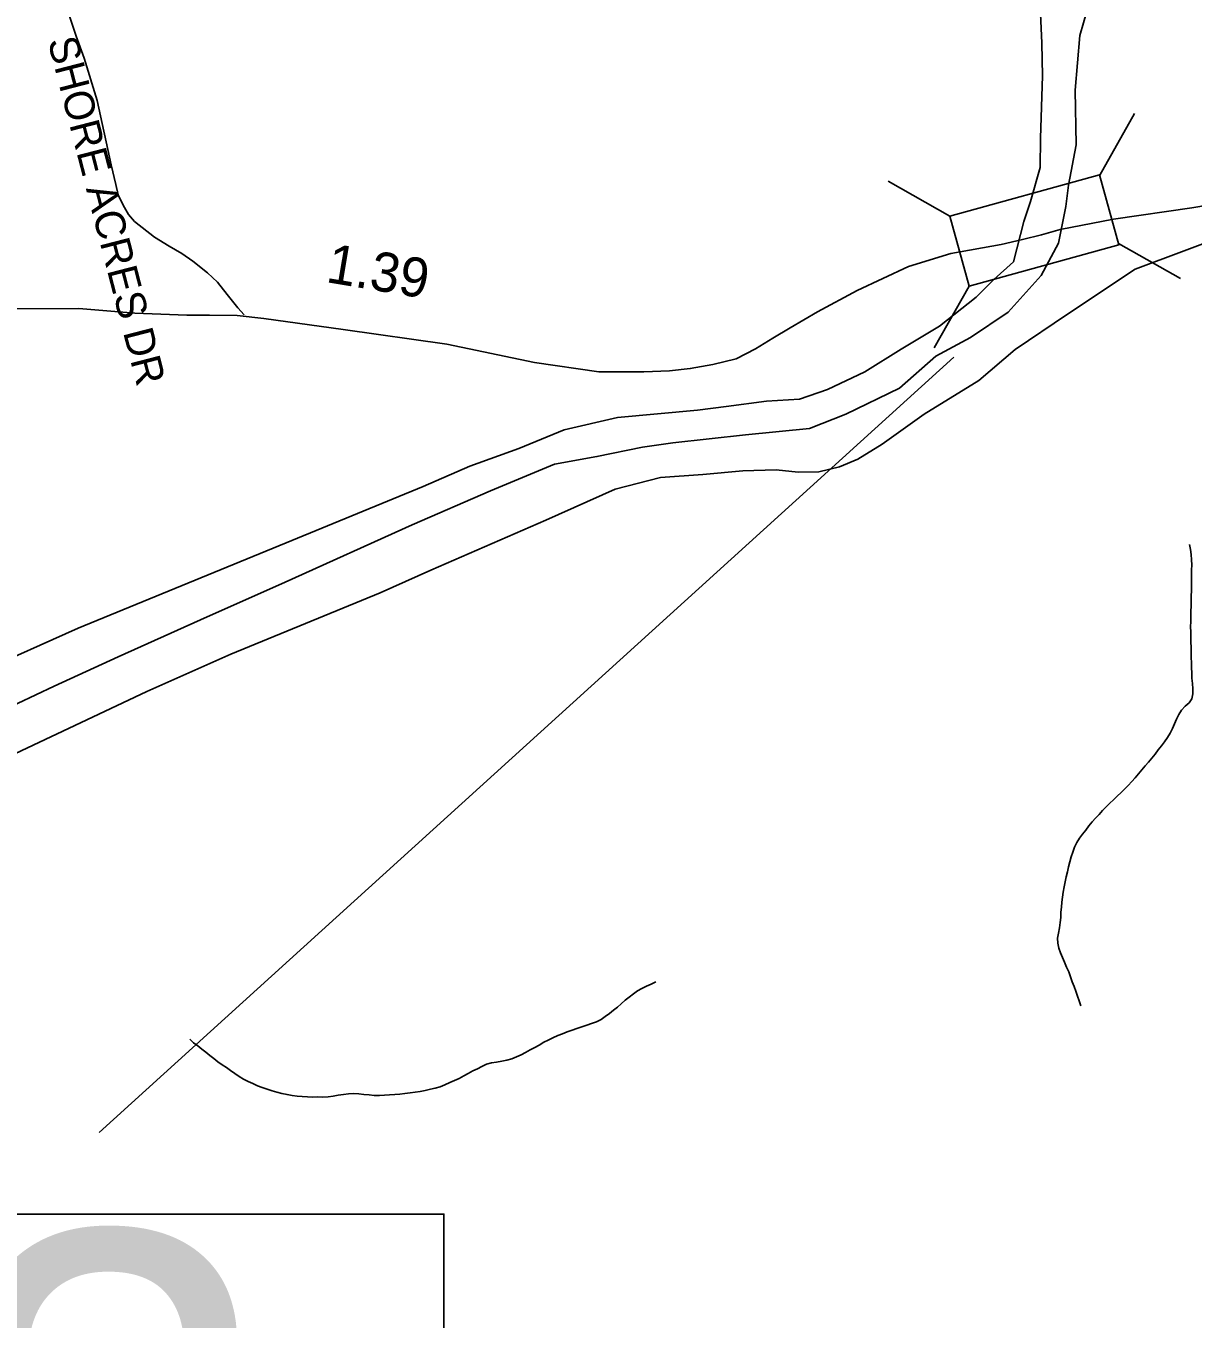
# Model space of a CAD drawing. Extents: x 1950930 to 2061844, y 904556 to 1017002.
# Drawn here: x 1982799 to 1986522, y 994137 to 998263 of the extents above; entities that cross this region are included whole.
import ezdxf

# ---------------------------------------------------------------- set-up
doc = ezdxf.new("R2010")
doc.units = 0
for name, color, linetype in [('Exist Hydrographic Lake Shore', 7, 'Continuous'), ('Exist Hydrographic Misc Water Feature', 7, 'Continuous'), ('Exist Railroad Mainline', 7, 'Continuous'), ('Exist Road Non-System Type 51', 7, 'Continuous'), ('Exist Road Non-System Type 51 Label', 7, 'Continuous'), ('Exist Road Primary US Structure Standard Bridge CELL', 7, 'Continuous'), ('Exist Road Secondary Structure Standard Bridge CELL', 7, 'Continuous'), ('Exist Road Secondary Structure Standard Bridge Number Label', 7, 'Continuous'), ('Exist Road Secondary Type 51 Attributed', 7, 'Continuous')]:
    doc.layers.add(name, color=color, linetype=linetype)

msp = doc.modelspace()

# ---------------------------------------------------------------- linework, layer by layer
at = {"layer": 'Exist Hydrographic Lake Shore'}
for points in [[(1982712.1, 996073.3), (1982888.6, 996156.1), (1983093.4, 996249.9), (1983356, 996367.7), (1983626.2, 996487.6), (1984030.4, 996670.8), (1984281, 996779.8), (1984484.7, 996864.8), (1984619.8, 996888.8), (1984765.8, 996919.3), (1984861.7, 996932.4), (1985093.8, 996958.6), (1985298.6, 996978.2), (1985414.1, 997024), (1985585.2, 997106.9), (1985700.6, 997209.4), (1985811.8, 997268.2), (1985931.6, 997348.9), (1986037.3, 997466.7), (1986091.8, 997569.1), (1986115.7, 997686.9), (1986124.5, 997754.5), (1986148.4, 997883.1), (1986145.2, 998057.6), (1986160.4, 998232), (1986195.3, 998354.1)], [(1986035.1, 998301.8), (1986039.5, 998208), (1986041.7, 998103.4), (1986035.1, 997904.9), (1986034, 997811.2), (1986003.5, 997702.2), (1985981.7, 997638.9), (1985949.1, 997510.3), (1985885.9, 997453.6), (1985829.2, 997396.9), (1985712.6, 997305.3)], [(1985712.6, 997305.3), (1985590.6, 997231.2), (1985475.1, 997159.2), (1985355.3, 997102.5), (1985265.9, 997072), (1985161.3, 997065.4), (1985032.8, 997048), (1984941.3, 997037.1), (1984685.2, 997013.1), (1984515.3, 996973.9), (1984371.4, 996915), (1984214.5, 996858.3), (1984066.4, 996792.9), (1983646.9, 996620.6), (1982966, 996341.5), (1982337.3, 996060.2)]]:
    msp.add_lwpolyline(points, dxfattribs=at)
at = {"layer": 'Exist Hydrographic Misc Water Feature'}
for points in [[(1986164, 995136.6), (1986158.3, 995152.3), (1986152.9, 995167.2), (1986147.4, 995182.9), (1986142.1, 995198.7), (1986136.3, 995213.5), (1986130.6, 995229.2), (1986124.8, 995244.9), (1986118.3, 995259.9), (1986111.7, 995275.5), (1986105.2, 995290.4), (1986099.2, 995305.3), (1986093.9, 995321), (1986090.2, 995336.7), (1986089.6, 995352.3), (1986092, 995368.6), (1986095.7, 995385.9), (1986098, 995402.2), (1986099.4, 995418.6), (1986100.2, 995435), (1986101.5, 995451.3), (1986102.7, 995466.9), (1986104.7, 995483.3), (1986107, 995499.7), (1986109.9, 995516), (1986113.2, 995532.4), (1986116.6, 995547.9), (1986120.5, 995564.2), (1986124.2, 995579.7), (1986128.5, 995596), (1986133, 995611.5), (1986138.2, 995627), (1986143.7, 995642.5), (1986150.7, 995657.9), (1986158.9, 995671.7), (1986168.9, 995684.6), (1986179, 995697.5), (1986189.4, 995710.5), (1986199.9, 995723.4), (1986210.8, 995735.5), (1986221.8, 995747.5), (1986232.7, 995759.6), (1986244.2, 995771.7), (1986255.9, 995782.8), (1986267.8, 995794.1), (1986279.9, 995805.4), (1986291.8, 995816.7), (1986303.4, 995828.7), (1986314.9, 995840), (1986326, 995852.1), (1986337.1, 995864), (1986347.9, 995877.1), (1986358.4, 995889.1), (1986369.1, 995902), (1986379.5, 995914.1), (1986390.2, 995927), (1986400.4, 995939.9), (1986410.7, 995952.8), (1986420.9, 995965.8), (1986430.4, 995978.7), (1986439.6, 995992.4), (1986448, 996006.3), (1986455.4, 996020.8), (1986462.2, 996036.3), (1986468.7, 996051), (1986475.9, 996066.3), (1986484.1, 996080.1), (1986496.2, 996092.2), (1986508.9, 996103.4), (1986517.7, 996116.4), (1986520.8, 996131.8), (1986521, 996148.2), (1986520, 996164.8), (1986518.1, 996182), (1986517.1, 996198.4), (1986516.9, 996214.9), (1986516.3, 996231.2), (1986515.9, 996247.7), (1986515.5, 996264.1), (1986515.1, 996280.5), (1986514.6, 996296.9), (1986514.2, 996313.3), (1986514, 996329.7), (1986513.8, 996346.1), (1986514, 996362.6), (1986514, 996378.9), (1986514.4, 996395.3), (1986515.1, 996411.7), (1986515.3, 996428.1), (1986515.9, 996444.7), (1986516.3, 996461), (1986516.3, 996477.5), (1986516.5, 996493.8), (1986516.5, 996510.3), (1986516.9, 996526.6), (1986517.1, 996543.1), (1986516.5, 996559.4), (1986515.7, 996575.9), (1986513.4, 996592.4), (1986510.1, 996608)], [(1984808.4, 995213.1), (1984793.4, 995206), (1984778.3, 995199), (1984763.5, 995191.9), (1984749.6, 995184), (1984736.4, 995174.5), (1984723.3, 995164.1), (1984710.4, 995154.5), (1984697.9, 995143.3), (1984685.2, 995132.8), (1984672.7, 995122.5), (1984659.9, 995112), (1984646.8, 995102.4), (1984633.1, 995092.8), (1984618.3, 995085.8), (1984603.2, 995080.3), (1984587.6, 995074.9), (1984572, 995069.6), (1984556.4, 995064.1), (1984541, 995058.7), (1984525.4, 995053.3), (1984510.1, 995047.8), (1984494.9, 995041.6), (1984479.7, 995034.5), (1984464.9, 995027.4), (1984450.4, 995020.4), (1984436.2, 995011.6), (1984421.7, 995003.8), (1984407.3, 994995.8), (1984392.8, 994988), (1984378.4, 994980.8), (1984363.6, 994973.7), (1984348.5, 994967.5), (1984332.9, 994962.8), (1984316.7, 994960), (1984300.3, 994957), (1984283.9, 994954.8), (1984268.3, 994950.3), (1984253.5, 994943.3), (1984238.8, 994936.1), (1984224.2, 994929), (1984209.7, 994921.1), (1984195.3, 994913.2), (1984180.5, 994905.3), (1984165.8, 994898.3), (1984150.6, 994892), (1984135.4, 994884.9), (1984120.3, 994878.7), (1984104.5, 994874.2), (1984088.9, 994870.3), (1984072.7, 994866.6), (1984056.7, 994863.6), (1984040.5, 994861.4), (1984024.3, 994859.4), (1984007.7, 994857.2), (1983991.3, 994855.1), (1983975.1, 994853.8), (1983958.7, 994852.5), (1983942.3, 994851.2), (1983926.1, 994850.8), (1983909.7, 994851.1), (1983893.3, 994852.2), (1983876.9, 994854.2), (1983860.5, 994856.2), (1983844, 994856.5), (1983827.6, 994856), (1983811.4, 994854), (1983795, 994851.8), (1983778.8, 994848.8), (1983762.4, 994846.8), (1983746.2, 994845.5), (1983729.6, 994845.8), (1983713.4, 994845.2), (1983697, 994846.4), (1983680.4, 994847.6), (1983664, 994848.8), (1983647.6, 994850.8), (1983631.6, 994853.6), (1983615.4, 994857.1), (1983599.6, 994860.8), (1983584, 994865.1), (1983568, 994870.5), (1983552.5, 994875.7), (1983537.3, 994881.7), (1983522.3, 994888.6), (1983507.6, 994895.5), (1983493.2, 994903.2), (1983479.1, 994911.7), (1983465.3, 994921), (1983451.8, 994930.3), (1983438.2, 994939.6), (1983424.5, 994948.9), (1983411.2, 994958.2), (1983398.3, 994968.4), (1983385.1, 994978.4), (1983372.4, 994988.6), (1983359.5, 994998.6), (1983346.8, 995008.8), (1983333.7, 995018.9), (1983321.2, 995029.9)]]:
    msp.add_lwpolyline(points, dxfattribs=at)
at = {"layer": 'Exist Railroad Mainline'}
msp.add_lwpolyline([(1986640.8, 997599.9), (1986336.6, 997487.1), (1986121.3, 997343.5), (1985953.8, 997230.8), (1985838.4, 997131.5), (1985664.1, 997023.9), (1985529.9, 996928.2), (1985451.9, 996880.4), (1985393.8, 996856.4), (1985327.8, 996840.6), (1985261.8, 996838.7), (1985191.7, 996846.8), (1985085.8, 996843.2), (1984957.7, 996831.4), (1984823.3, 996822.3), (1984678, 996784.7), (1984457.5, 996685.6), (1984090.1, 996526.6), (1983929.1, 996453.6), (1983452.8, 996258.8), (1983184.4, 996139.3), (1982591.3, 995860.1)], dxfattribs=at)
at = {"layer": 'Exist Road Non-System Type 51'}
msp.add_lwpolyline([(1983495.2, 997340.7), (1983474.6, 997363.1), (1983440.8, 997405.9), (1983409.9, 997444.9), (1983378.2, 997475.1), (1983331.1, 997512.6), (1983296.5, 997536.9), (1983256, 997559.7), (1983208.9, 997588.4), (1983145.6, 997638.4), (1983126.5, 997660.6), (1983113.2, 997683.4), (1983102.2, 997703.2), (1983093.4, 997723.9), (1983085.2, 997756.2), (1983071.2, 997819.6), (1983025.6, 998024.9), (1982985.1, 998159.6), (1982959.4, 998229.6), (1982916.8, 998357.6)], dxfattribs=at)
at = {"layer": 'Exist Road Secondary Structure Standard Bridge CELL'}
for p, q in [((1986223.7, 997786.6), (1986335.2, 997983.6)), ((1985548.7, 997766.9), (1985745.6, 997655.4)), ((1986284.1, 997568.5), (1986481.1, 997457)), ((1985695.9, 997235.2), (1985807.4, 997432.2))]:
    msp.add_line(p, q, dxfattribs=at)
msp.add_lwpolyline([(1985745.6, 997655.4), (1986223.4, 997787.7), (1986285.2, 997564.5), (1985807.4, 997432.2)], close=True, dxfattribs=at)
at = {"layer": 'Exist Road Secondary Structure Standard Bridge Number Label'}
msp.add_line((1985758.4, 997206.1), (1983032.5, 994732.9), dxfattribs=at)
msp.add_lwpolyline([(1980416.3, 994472.2), (1984132.2, 994472.2), (1984132.2, 992935.7), (1980416.3, 992935.7)], close=True, dxfattribs=at)
at = {"layer": 'Exist Road Secondary Type 51 Attributed'}
for points in [[(1988306.7, 998094.1), (1988226.5, 998046.8), (1988190.7, 998026.8), (1988156, 998009.9), (1988091.8, 997977.3), (1988045.5, 997955.2), (1987933.3, 997928.1), (1987639.9, 997871.5), (1987350.6, 997819.9), (1987089.2, 997776.2), (1986855.6, 997739.3), (1986517.3, 997681.9), (1986268, 997646.1), (1986098.1, 997613), (1986038.5, 997595.9)], [(1986038.5, 997595.9), (1985977.7, 997581.7), (1985909.7, 997565.6), (1985748.8, 997536.1), (1985614.1, 997495), (1985450.5, 997418.7), (1985323.2, 997350.2), (1985236.9, 997299.7), (1985181.1, 997266), (1985126.4, 997232.3), (1985064.4, 997200.7), (1984989.7, 997182.8), (1984917.6, 997169.6), (1984851.3, 997162.3), (1984769.6, 997159), (1984626.1, 997159.1), (1984421, 997188.6), (1984141.7, 997246.9), (1983810.3, 997294.3), (1983557.2, 997329.5), (1983473, 997339), (1983384.7, 997340.1), (1983311.6, 997339.5), (1983146, 997346.3), (1982968, 997360.8), (1982735.6, 997360.5)]]:
    msp.add_lwpolyline(points, dxfattribs=at)

# ---------------------------------------------------------------- texts
at = {"layer": 'Exist Road Non-System Type 51 Label'}
msp.add_text('  SHORE ACRES DR', height=95, rotation=284.5006, dxfattribs=at).set_placement((1982850.1, 998283.7))
at = {"layer": 'Exist Road Primary US Structure Standard Bridge CELL'}
msp.add_text('1.39', height=125, rotation=350.4901, dxfattribs=at).set_placement((1983752.4, 997446))
at = {"layer": 'Exist Road Secondary Structure Standard Bridge Number Label'}
msp.add_text('203', height=1400, dxfattribs=at).set_placement((1980466.5, 993014.8))

doc.saveas('drawing.dxf')
